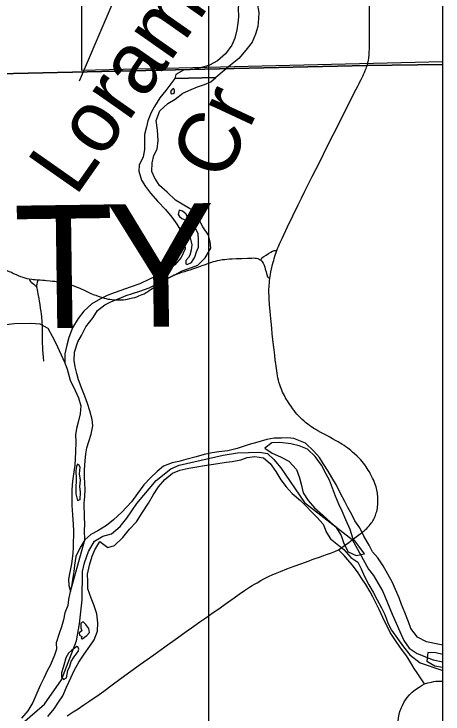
# Model space of a CAD drawing. Extents: x -87 to 2145, y -2128 to 440.
# Drawn here: x 905.995 to 906.656, y 242.8 to 243.878 of the extents above; entities that cross this region are included whole.
import ezdxf

# ---------------------------------------------------------------- set-up
doc = ezdxf.new("R2010")
doc.units = 0
for name, color, linetype in [('GM_X_County_Road', 7, 'Continuous'), ('GM_X_County_Text', 7, 'Continuous'), ('GM_X_Major_River', 7, 'Continuous'), ('GM_X_Minor_River', 7, 'Continuous'), ('GM_X_Minor_River_Text', 7, 'Continuous'), ('GM_X_Township_Road', 7, 'Continuous'), ('GM_X_Township_Text', 7, 'Continuous'), ('SC_Scratch1', 7, 'Continuous'), ('SH_Cut_Line', 7, 'Continuous'), ('SN_P_Text', 7, 'Continuous')]:
    doc.layers.add(name, color=color, linetype=linetype)

msp = doc.modelspace()

# ---------------------------------------------------------------- linework, layer by layer
at = {"layer": 'GM_X_County_Road'}
for points in [[(906.5387, 243.7985), (906.5407, 243.8069), (906.5413, 243.8104), (906.5418, 243.816), (906.5424, 243.8279), (906.5427, 243.8453), (906.5426, 243.8565), (906.5426, 243.8795), (906.5427, 243.8982), (906.5424, 243.9292), (906.5426, 243.9578), (906.5428, 244.0063), (906.5428, 244.0207), (906.5427, 244.0789), (906.543, 244.1036), (906.5434, 244.1314), (906.5438, 244.1499), (906.5446, 244.1735), (906.5451, 244.2172)], [(906.3998, 243.5136), (906.4009, 243.5167), (906.4023, 243.5201), (906.4046, 243.5253), (906.4078, 243.5325), (906.4163, 243.5505), (906.4326, 243.584), (906.4377, 243.5946), (906.4428, 243.6052), (906.4543, 243.628), (906.4652, 243.6496), (906.4785, 243.6763), (906.4961, 243.7111), (906.5117, 243.7423), (906.522, 243.7625), (906.525, 243.7683), (906.5266, 243.7713), (906.5278, 243.7738), (906.5296, 243.7771), (906.5308, 243.7796), (906.5321, 243.7824), (906.5333, 243.785), (906.5347, 243.788), (906.536, 243.7911), (906.5372, 243.7942), (906.538, 243.7964), (906.5387, 243.7985)], [(906.3751, 243.4987), (906.3761, 243.5008), (906.377, 243.5024), (906.3781, 243.5035), (906.3796, 243.5047), (906.3833, 243.5069), (906.387, 243.5091), (906.3904, 243.5111), (906.3933, 243.5128), (906.3946, 243.5134), (906.3962, 243.5137), (906.3976, 243.5137), (906.3998, 243.5136)], [(906.3891, 243.471), (906.3894, 243.4736), (906.3899, 243.4769), (906.3907, 243.4811), (906.3921, 243.4877), (906.3932, 243.4921), (906.3941, 243.4958), (906.3949, 243.4986), (906.3957, 243.5015), (906.3968, 243.5053), (906.3977, 243.508), (906.3987, 243.5109), (906.3998, 243.5136)], [(906.0319, 243.4687), (906.0352, 243.4684), (906.0388, 243.4681), (906.0421, 243.4679), (906.0452, 243.4677), (906.0507, 243.4671), (906.0545, 243.4668), (906.0577, 243.4664), (906.06, 243.4662), (906.0626, 243.4658), (906.0653, 243.4654), (906.0693, 243.4647), (906.0726, 243.464), (906.0752, 243.4633), (906.0784, 243.4624), (906.0817, 243.4613), (906.0869, 243.4595), (906.0905, 243.4581), (906.0936, 243.4568), (906.0976, 243.4551), (906.1028, 243.4527), (906.108, 243.4503), (906.1125, 243.4482), (906.1169, 243.4463), (906.1209, 243.4448), (906.1245, 243.4434), (906.1278, 243.4422), (906.131, 243.4412), (906.134, 243.4404), (906.1367, 243.4398), (906.1398, 243.4391), (906.1427, 243.4386), (906.1456, 243.4383), (906.1486, 243.438), (906.1515, 243.4379), (906.1546, 243.4377), (906.1574, 243.4377), (906.1606, 243.4378), (906.1634, 243.438), (906.1665, 243.4384), (906.1698, 243.4389), (906.1735, 243.4397), (906.1775, 243.4407), (906.1809, 243.4416), (906.1842, 243.4427), (906.1871, 243.4438), (906.1899, 243.4448), (906.1925, 243.4459), (906.1954, 243.4473), (906.1984, 243.449), (906.2008, 243.4504), (906.2032, 243.4521), (906.2062, 243.4541), (906.2093, 243.4562), (906.2128, 243.4585), (906.2164, 243.461), (906.22, 243.4635), (906.2238, 243.4661), (906.2275, 243.4684), (906.2309, 243.4705), (906.2338, 243.4721), (906.2362, 243.4735), (906.2388, 243.4748), (906.2417, 243.4761), (906.244, 243.4771), (906.2467, 243.4781), (906.2496, 243.4791), (906.2536, 243.4804), (906.2578, 243.4817), (906.262, 243.4829), (906.2661, 243.4841), (906.2705, 243.4855), (906.2749, 243.487), (906.2798, 243.4888), (906.285, 243.4907), (906.2898, 243.4925), (906.2943, 243.4942), (906.298, 243.4954), (906.3021, 243.4967), (906.3052, 243.4976), (906.3083, 243.4984), (906.3112, 243.499), (906.3135, 243.4994), (906.3163, 243.4998), (906.3192, 243.5002), (906.3229, 243.5005), (906.3269, 243.5008), (906.3312, 243.5011), (906.3369, 243.5013), (906.3458, 243.5016), (906.3546, 243.502), (906.3613, 243.5022), (906.3638, 243.5023), (906.3663, 243.5022), (906.3685, 243.5019), (906.3703, 243.5016), (906.3716, 243.501), (906.3726, 243.5004), (906.374, 243.4995), (906.3751, 243.4987)], [(906.3751, 243.4987), (906.3766, 243.4974), (906.3777, 243.4961), (906.3788, 243.4945), (906.3794, 243.4933), (906.3803, 243.4911), (906.3812, 243.4882), (906.382, 243.4852), (906.3832, 243.4809), (906.3837, 243.4785), (906.3846, 243.4754), (906.3851, 243.4739), (906.3857, 243.4731), (906.3865, 243.4724), (906.3876, 243.4718), (906.3891, 243.471)], [(905.8587, 243.4861), (905.8725, 243.4863), (905.9135, 243.4875), (905.9458, 243.4877), (905.9539, 243.4877), (905.9597, 243.4876), (905.9641, 243.4875), (905.9673, 243.4872), (905.9701, 243.4869), (905.9727, 243.4865), (905.9753, 243.4859), (905.9779, 243.4852), (905.9809, 243.4843), (905.984, 243.4832), (905.9876, 243.4816), (905.9909, 243.4802), (905.9943, 243.4786), (905.9983, 243.4768), (906.0016, 243.4753), (906.0052, 243.4738), (906.0086, 243.4726), (906.0118, 243.4715), (906.0149, 243.4708), (906.0184, 243.47)], [(906.0184, 243.47), (906.0223, 243.4695), (906.0247, 243.4693), (906.0275, 243.469), (906.0299, 243.4688), (906.0319, 243.4687)], [(906.516, 243.0679), (906.5201, 243.071), (906.5282, 243.0771), (906.531, 243.0792), (906.5328, 243.0807), (906.5344, 243.0821), (906.5365, 243.084), (906.5383, 243.0857), (906.5401, 243.0876), (906.5421, 243.0898), (906.5436, 243.0916), (906.5451, 243.0935), (906.5464, 243.0953), (906.5477, 243.0973), (906.5485, 243.0988), (906.5492, 243.1001), (906.55, 243.1018), (906.5508, 243.1036), (906.5516, 243.1055), (906.5524, 243.1075), (906.5529, 243.1095), (906.5536, 243.1118), (906.5542, 243.1142), (906.5546, 243.1166), (906.5549, 243.1193), (906.5552, 243.1221), (906.5554, 243.1247), (906.5554, 243.1278), (906.5553, 243.1308), (906.5552, 243.133), (906.5551, 243.1355), (906.5549, 243.1377), (906.5547, 243.1401), (906.5543, 243.1425), (906.5538, 243.1449), (906.5533, 243.147), (906.5526, 243.1495), (906.5518, 243.1521), (906.5508, 243.1549), (906.5496, 243.1578), (906.5484, 243.1605), (906.5472, 243.1632), (906.5457, 243.166), (906.5444, 243.1683), (906.5433, 243.1704), (906.5422, 243.1726), (906.5406, 243.1754), (906.5391, 243.1778), (906.5373, 243.1806), (906.5354, 243.1834), (906.5333, 243.1862), (906.5313, 243.1886), (906.5291, 243.1911), (906.5263, 243.194), (906.5234, 243.1969), (906.5193, 243.2008), (906.5165, 243.2032), (906.5137, 243.2057), (906.5111, 243.2078), (906.5089, 243.2095), (906.5062, 243.2114), (906.5033, 243.2134), (906.5, 243.2155), (906.4973, 243.2172), (906.4943, 243.2189), (906.4903, 243.2212), (906.4855, 243.2238), (906.4813, 243.226), (906.4766, 243.2286), (906.4718, 243.2312), (906.4674, 243.2336), (906.463, 243.236), (906.4597, 243.2378), (906.4565, 243.2397), (906.4529, 243.242), (906.4499, 243.2441), (906.4474, 243.2461), (906.4441, 243.2488), (906.4416, 243.2509), (906.4385, 243.2536), (906.4356, 243.2565), (906.4328, 243.2594), (906.4306, 243.2618), (906.4286, 243.2643), (906.4264, 243.2671), (906.4241, 243.2703), (906.4221, 243.2731), (906.4198, 243.2764), (906.4178, 243.2794), (906.4162, 243.282), (906.4146, 243.2845), (906.4131, 243.287), (906.4113, 243.2902), (906.4099, 243.293), (906.4087, 243.2956), (906.4074, 243.2984), (906.4064, 243.301), (906.4052, 243.304), (906.4043, 243.3067), (906.403, 243.311), (906.4021, 243.3143), (906.4013, 243.3178), (906.4007, 243.3208), (906.4, 243.3248), (906.3996, 243.3282), (906.399, 243.3318), (906.3985, 243.3358), (906.398, 243.3396), (906.3974, 243.345), (906.3965, 243.3528), (906.3956, 243.3606), (906.3947, 243.3681), (906.3937, 243.3765), (906.3927, 243.3853), (906.3918, 243.3938), (906.3913, 243.3992), (906.3908, 243.4039), (906.3903, 243.4086), (906.3898, 243.4145), (906.3894, 243.4198), (906.389, 243.4253), (906.3886, 243.43), (906.3884, 243.4334), (906.3881, 243.4366), (906.3879, 243.441), (906.3877, 243.4449), (906.3876, 243.4476), (906.3876, 243.4505), (906.3876, 243.4541), (906.3877, 243.4574), (906.3879, 243.4605), (906.3882, 243.4634), (906.3885, 243.467), (906.3891, 243.471)], [(906.4946, 243.0526), (906.5055, 243.0601), (906.5107, 243.0639), (906.516, 243.0679)], [(906.0768, 242.797), (906.0861, 242.8029), (906.0939, 242.8079), (906.1026, 242.8137), (906.112, 242.8201), (906.1262, 242.83), (906.1331, 242.835), (906.1463, 242.8447), (906.16, 242.8547), (906.1896, 242.8763), (906.2103, 242.8911), (906.2271, 242.9032), (906.247, 242.9173), (906.2602, 242.9266), (906.2685, 242.9325), (906.2814, 242.9416), (906.2903, 242.9478), (906.3017, 242.9559), (906.3089, 242.9609), (906.3236, 242.9713), (906.3341, 242.9786), (906.3419, 242.9842), (906.3501, 242.9899), (906.3574, 242.9949), (906.3617, 242.9975), (906.3651, 242.9996), (906.3694, 243.002), (906.3752, 243.0053), (906.3799, 243.0078), (906.3869, 243.0114), (906.3934, 243.0144), (906.3976, 243.0163), (906.4052, 243.0194), (906.4152, 243.0234), (906.4263, 243.0275), (906.4365, 243.0313), (906.4493, 243.0359), (906.4541, 243.0376), (906.4601, 243.0397), (906.4654, 243.0416), (906.4692, 243.043), (906.4777, 243.0458), (906.4841, 243.0481), (906.4891, 243.0501), (906.4946, 243.0526)]]:
    msp.add_lwpolyline(points, dxfattribs=at)
at = {"layer": 'GM_X_Major_River'}
msp.add_line((906.244, 243.785), (906.2428, 243.7789), dxfattribs=at)
for points in [[(906.3574, 243.9714), (906.36, 243.9599), (906.3629, 243.946), (906.3652, 243.9361), (906.3678, 243.9223), (906.3696, 243.9081), (906.3695, 243.8948), (906.372, 243.8806), (906.3717, 243.8711), (906.3705, 243.8589), (906.367, 243.8469), (906.362, 243.8349), (906.3521, 243.8227), (906.3414, 243.8097), (906.3285, 243.7995), (906.306, 243.7805)], [(906.3419, 243.9007), (906.3403, 243.8874), (906.3406, 243.8741), (906.3399, 243.8642), (906.338, 243.8536), (906.3349, 243.8412), (906.3303, 243.8303), (906.3207, 243.8169), (906.3082, 243.8063), (906.2958, 243.7992), (906.2823, 243.7951), (906.2697, 243.7925), (906.256, 243.7918), (906.244, 243.785)], [(906.2428, 243.7789), (906.306, 243.7805)], [(906.5779, 243.0023), (906.5708, 243.0149), (906.5633, 243.0279), (906.5551, 243.0402), (906.5473, 243.0497), (906.5417, 243.0597), (906.5335, 243.0738), (906.5275, 243.0864), (906.52, 243.0971), (906.5152, 243.1071), (906.5092, 243.1178), (906.5044, 243.1273), (906.4977, 243.1392), (906.4914, 243.1522), (906.4843, 243.164), (906.4787, 243.1736), (906.4709, 243.1855), (906.4653, 243.195), (906.4566, 243.2046), (906.4438, 243.2169), (906.4261, 243.224), (906.4166, 243.2252), (906.4071, 243.2249), (906.3957, 243.2247), (906.3842, 243.2225), (906.3705, 243.2185), (906.3572, 243.2148), (906.3385, 243.2086), (906.3244, 243.2053), (906.3103, 243.2036), (906.3004, 243.2022), (906.2878, 243.1996), (906.2753, 243.196), (906.2596, 243.192), (906.2486, 243.189), (906.2387, 243.1865), (906.2253, 243.1817), (906.2153, 243.1734), (906.205, 243.1637), (906.195, 243.1528), (906.1849, 243.1396), (906.176, 243.1264), (906.1611, 243.1109), (906.148, 243.0989), (906.1373, 243.0903), (906.1242, 243.0821), (906.1135, 243.0765), (906.1039, 243.0679)], [(906.4214, 243.2159), (906.4044, 243.218), (906.3922, 243.2174), (906.3811, 243.2093), (906.3927, 243.2015), (906.4056, 243.196), (906.418, 243.1891), (906.43, 243.1764), (906.4347, 243.1635), (906.4373, 243.154), (906.4405, 243.1403), (906.4479, 243.1284), (906.458, 243.1173), (906.4704, 243.1062), (906.4831, 243.0947), (906.4903, 243.0885)], [(906.4903, 243.0885), (906.4988, 243.0748), (906.5028, 243.0622), (906.5095, 243.0496), (906.5219, 243.0438), (906.5349, 243.0466), (906.5259, 243.0585), (906.5166, 243.0707), (906.5126, 243.084), (906.506, 243.0989), (906.5001, 243.1122), (906.4953, 243.1229), (906.4902, 243.1351), (906.4854, 243.1476), (906.4806, 243.1598), (906.4758, 243.1693), (906.4684, 243.1831), (906.4588, 243.1965), (906.4471, 243.2076), (906.4343, 243.2131), (906.4214, 243.2159)], [(906.0473, 242.7957), (906.0569, 242.8078), (906.0635, 242.8179), (906.0701, 242.8277), (906.0759, 242.841), (906.0826, 242.8553), (906.0876, 242.8667), (906.095, 242.8795), (906.1031, 242.8919), (906.112, 242.904), (906.1182, 242.9138), (906.1233, 242.9271), (906.1242, 242.9403), (906.1224, 242.954), (906.118, 242.9681), (906.114, 242.9781), (906.1088, 242.9926), (906.1085, 243.0036), (906.1083, 243.015), (906.1111, 243.029), (906.1151, 243.0427), (906.1194, 243.0529), (906.1271, 243.0653), (906.1395, 243.0561), (906.1495, 243.0594), (906.1625, 243.0714), (906.1729, 243.0846), (906.1837, 243.0959), (906.1922, 243.1095), (906.2023, 243.1245), (906.21, 243.1378), (906.2173, 243.1495), (906.227, 243.1608), (906.2389, 243.1709), (906.2503, 243.1753), (906.2644, 243.1786), (906.2766, 243.1807), (906.2884, 243.1825), (906.2987, 243.1839), (906.309, 243.1857), (906.3215, 243.1875), (906.331, 243.1885), (906.3444, 243.1914), (906.3543, 243.1947), (906.3661, 243.1965), (906.379, 243.1944), (906.3895, 243.1856), (906.3981, 243.1733), (906.406, 243.1607), (906.4142, 243.1496), (906.4236, 243.1396), (906.436, 243.1288), (906.4612, 243.1031), (906.471, 243.0924), (906.4764, 243.0796), (906.4823, 243.0698), (906.503, 243.0531), (906.5136, 243.0408), (906.5243, 243.0336), (906.5295, 243.0233), (906.535, 243.0115), (906.5414, 242.9989), (906.5481, 242.9874), (906.5544, 242.9756), (906.5607, 242.9634), (906.5659, 242.953)], [(906.1039, 243.0679), (906.0962, 243.055), (906.0904, 243.0426), (906.0883, 243.0289), (906.0871, 243.0194), (906.0854, 243.0099), (906.0842, 242.9993), (906.0817, 242.9883)], [(906.6556, 242.9057), (906.6479, 242.9074), (906.6301, 242.911), (906.6165, 242.9183), (906.6063, 242.9314), (906.6023, 242.9417), (906.5967, 242.9561), (906.5919, 242.9683), (906.5879, 242.9786), (906.5827, 242.9916), (906.5779, 243.0023)], [(906.0817, 242.9883), (906.079, 242.9762), (906.0777, 242.9667), (906.0734, 242.9557), (906.071, 242.9447), (906.0679, 242.9341), (906.0647, 242.9239), (906.06, 242.9095), (906.0606, 242.8996), (906.0575, 242.8902), (906.0512, 242.8754), (906.0462, 242.866), (906.0408, 242.855), (906.0357, 242.8445), (906.0302, 242.8316), (906.024, 242.8172), (906.0162, 242.8048), (906.0066, 242.7935)], [(906.5659, 242.953), (906.5711, 242.9386), (906.5763, 242.929), (906.5857, 242.916), (906.5946, 242.9034), (906.6048, 242.8911), (906.6206, 242.8784), (906.6312, 242.8749), (906.6433, 242.871), (906.6556, 242.8667)], [(906.0993, 242.9278), (906.0951, 242.9248), (906.0958, 242.9214), (906.0992, 242.9191), (906.0984, 242.916), (906.1006, 242.9153), (906.1033, 242.9179), (906.1072, 242.9205), (906.111, 242.9253), (906.1104, 242.9314), (906.1055, 242.9375)], [(906.1055, 242.9375), (906.1014, 242.9417), (906.0979, 242.9395), (906.0978, 242.9327), (906.0993, 242.9278)], [(906.0918, 242.9035), (906.0838, 242.8979), (906.0788, 242.8934), (906.0749, 242.8863), (906.0725, 242.8784), (906.0705, 242.8716), (906.0681, 242.8629), (906.068, 242.8569), (906.071, 242.8527), (906.0756, 242.8553), (906.078, 242.8666), (906.0808, 242.8733)], [(906.0808, 242.8733), (906.0832, 242.8805), (906.0878, 242.8876), (906.0909, 242.8918), (906.0936, 242.8959), (906.0948, 242.8996), (906.0934, 242.9031), (906.0918, 242.9035)], [(906.6556, 242.8915), (906.6447, 242.8937), (906.6322, 242.8946), (906.6308, 242.881), (906.6433, 242.8741), (906.655, 242.872), (906.6556, 242.8719)]]:
    msp.add_lwpolyline(points, dxfattribs=at)
at = {"layer": 'GM_X_Minor_River'}
for p, q in [((906.3059, 243.7804), (906.2426, 243.7787)), ((906.0818, 242.9887), (906.1039, 243.0679))]:
    msp.add_line(p, q, dxfattribs=at)
for points in [[(906.0957, 243.7752), (906.2189, 244.064), (906.2237, 244.0725), (906.2328, 244.0817), (906.2402, 244.0872), (906.2679, 244.0997)], [(906.2426, 243.7787), (906.2287, 243.7603), (906.2198, 243.749), (906.2113, 243.7358), (906.2063, 243.7263), (906.2012, 243.7138), (906.1988, 243.7043), (906.196, 243.6925), (906.1959, 243.6826), (906.1961, 243.6693), (906.1937, 243.6579), (906.1879, 243.6454), (906.1874, 243.6359), (906.1911, 243.6222), (906.1974, 243.6122), (906.2053, 243.6022), (906.2165, 243.5895), (906.2282, 243.5769), (906.2379, 243.5653), (906.2458, 243.5546), (906.254, 243.5404), (906.2573, 243.5286), (906.2587, 243.5164), (906.2524, 243.5031), (906.2428, 243.4918), (906.2298, 243.4832), (906.2179, 243.4765), (906.2034, 243.4695), (906.1885, 243.4624), (906.174, 243.4572), (906.1595, 243.4524), (906.1492, 243.4484), (906.1382, 243.4443), (906.1282, 243.4395), (906.1148, 243.4316), (906.1025, 243.4204), (906.0937, 243.4091), (906.0852, 243.3947), (906.0793, 243.3799), (906.0765, 243.3678), (906.0733, 243.3545), (906.0732, 243.3408), (906.0768, 243.3309), (906.0816, 243.3141), (906.089, 243.298), (906.0942, 243.2866), (906.0979, 243.2744), (906.097, 243.2622), (906.0938, 243.2493), (906.0914, 243.2398), (906.0898, 243.2296), (906.0901, 243.2193), (906.0895, 243.2037), (906.0894, 243.1927), (906.0885, 243.1832), (906.0869, 243.173), (906.0848, 243.1585), (906.0839, 243.1449), (906.0842, 243.1335), (906.084, 243.1209), (906.085, 243.1068), (906.0863, 243.0916), (906.0866, 243.0817), (906.0863, 243.0574), (906.0855, 243.0472), (906.0834, 243.0312), (906.081, 243.0183), (906.0789, 243.0077), (906.0792, 242.9975), (906.0818, 242.9887)], [(906.1039, 243.0679), (906.1033, 243.0823), (906.1038, 243.0922), (906.1036, 243.1032), (906.1031, 243.1245), (906.1039, 243.1348), (906.1044, 243.1454), (906.1042, 243.1549), (906.1035, 243.1652), (906.1036, 243.1758), (906.1045, 243.1899), (906.1054, 243.2005), (906.107, 243.21), (906.1102, 243.2195), (906.1137, 243.2308), (906.1162, 243.2437), (906.1155, 243.2536), (906.1115, 243.2666), (906.1082, 243.2781), (906.1038, 243.2895), (906.0997, 243.2998), (906.0942, 243.3147), (906.0916, 243.3243), (906.0894, 243.3346), (906.0876, 243.3445), (906.0882, 243.3574), (906.0933, 243.3733), (906.0987, 243.3831), (906.1057, 243.3964), (906.1169, 243.4107), (906.1238, 243.4213), (906.135, 243.4303), (906.1449, 243.4351), (906.1571, 243.4399), (906.1678, 243.4444), (906.1773, 243.4477), (906.1888, 243.4514), (906.2029, 243.4565), (906.217, 243.4632), (906.2312, 243.4707), (906.2415, 243.4759), (906.2537, 243.4826), (906.2682, 243.4874), (906.2782, 243.4911), (906.2893, 243.5024), (906.2982, 243.5175), (906.2972, 243.5274), (906.2943, 243.5377), (906.2857, 243.5503), (906.2808, 243.5603), (906.276, 243.5729), (906.2651, 243.5787), (906.2537, 243.5853), (906.2439, 243.5915), (906.2308, 243.6038), (906.2191, 243.6139), (906.2112, 243.6261), (906.2072, 243.6357), (906.2077, 243.649), (906.2105, 243.6604), (906.2155, 243.6702), (906.2168, 243.6832), (906.2162, 243.6992), (906.2141, 243.714), (906.2196, 243.7292), (906.2319, 243.7401), (906.2434, 243.7472), (906.2552, 243.7562), (906.2678, 243.7621), (906.2778, 243.7662), (906.2881, 243.7695), (906.298, 243.7736), (906.3059, 243.7804)], [(906.2401, 243.7632), (906.2378, 243.7614), (906.2362, 243.7587), (906.2369, 243.7553), (906.24, 243.7556)], [(906.24, 243.7556), (906.2419, 243.7575), (906.2423, 243.7602), (906.2412, 243.7628), (906.2401, 243.7632)], [(906.2491, 243.5759), (906.2478, 243.5694), (906.25, 243.5664), (906.2534, 243.5629), (906.2587, 243.5613)], [(906.2587, 243.5613), (906.2614, 243.5616), (906.2618, 243.5669), (906.2596, 243.5704), (906.2547, 243.5746), (906.2491, 243.5759)], [(906.2656, 243.5543), (906.261, 243.554), (906.259, 243.5484), (906.263, 243.5407), (906.2663, 243.5335), (906.2688, 243.5224), (906.2679, 243.5141)], [(906.2679, 243.5141), (906.2659, 243.5069), (906.2639, 243.5032), (906.2597, 243.4983), (906.2596, 243.4934), (906.2614, 243.4922), (906.2683, 243.4955), (906.2734, 243.5034), (906.2762, 243.5117), (906.279, 243.5189), (906.2792, 243.5306), (906.2786, 243.5397), (906.2757, 243.5462), (906.2716, 243.5508), (906.2656, 243.5543)], [(905.9822, 243.3997), (905.9955, 243.4014), (906.0214, 243.4019), (906.0347, 243.401), (906.0471, 243.394), (906.0535, 243.3817), (906.0587, 243.3722), (906.0732, 243.3408)], [(906.093, 243.1848), (906.0911, 243.1811), (906.0902, 243.175), (906.0908, 243.1618), (906.0901, 243.1466), (906.0904, 243.1391), (906.0928, 243.1284), (906.097, 243.1302), (906.0972, 243.1416), (906.0966, 243.1503)], [(906.0966, 243.1503), (906.0976, 243.1598), (906.0958, 243.1697), (906.0971, 243.1802), (906.0949, 243.1837), (906.093, 243.1848)]]:
    msp.add_lwpolyline(points, dxfattribs=at)
at = {"layer": 'GM_X_Township_Road'}
for points in [[(906.0184, 243.47), (906.0188, 243.469), (906.0194, 243.4677), (906.0204, 243.4662), (906.0216, 243.465), (906.0234, 243.4635), (906.0255, 243.462), (906.0278, 243.4601), (906.0303, 243.4582)], [(906.0303, 243.4582), (906.0303, 243.4603), (906.0306, 243.4621), (906.0312, 243.4648), (906.0316, 243.4667), (906.0319, 243.4687)], [(906.0408, 243.3434), (906.0405, 243.3496), (906.0401, 243.3551), (906.0396, 243.3608), (906.0393, 243.3657), (906.039, 243.3699), (906.0388, 243.3738), (906.0386, 243.3778), (906.0386, 243.3821), (906.0386, 243.3869), (906.0386, 243.3902), (906.0387, 243.3938), (906.0386, 243.3985), (906.0385, 243.4035), (906.0383, 243.4063), (906.038, 243.4089), (906.0376, 243.4121), (906.0372, 243.4155), (906.0366, 243.42), (906.036, 243.4248), (906.0352, 243.4306), (906.0343, 243.4357), (906.0336, 243.4397), (906.0327, 243.4446), (906.0322, 243.4471), (906.0316, 243.4503), (906.031, 243.4538), (906.0306, 243.4559), (906.0303, 243.4573), (906.0303, 243.4582)], [(906.6272, 242.8461), (906.6158, 242.8632), (906.6112, 242.87), (906.606, 242.8785), (906.6015, 242.8861), (906.5982, 242.8911), (906.5949, 242.8957), (906.5894, 242.9031), (906.5837, 242.9112), (906.5792, 242.9176), (906.5745, 242.9254), (906.5702, 242.9338), (906.5661, 242.9416), (906.5571, 242.9606), (906.5511, 242.9731), (906.5475, 242.9804), (906.5436, 242.9881), (906.5367, 242.9992), (906.5303, 243.0088), (906.5249, 243.0172), (906.5208, 243.023), (906.5159, 243.0294), (906.509, 243.0372), (906.5032, 243.0437), (906.4982, 243.0489), (906.4946, 243.0526)], [(906.6272, 242.8461), (906.6324, 242.8479), (906.6377, 242.849), (906.6413, 242.8497), (906.6446, 242.8502), (906.6475, 242.8503), (906.6505, 242.8504), (906.6553, 242.8503), (906.6556, 242.8503)], [(906.5657, 242.6067), (906.5715, 242.6536), (906.578, 242.7085), (906.5804, 242.7308), (906.5832, 242.7586), (906.5845, 242.7715), (906.5865, 242.7893), (906.5876, 242.797), (906.5892, 242.8037), (906.5915, 242.8097), (906.5931, 242.813), (906.596, 242.8184), (906.6004, 242.825), (906.6039, 242.8293), (906.6083, 242.8335), (906.6133, 242.8375), (906.6187, 242.8413), (906.6234, 242.8442), (906.6272, 242.8461)]]:
    msp.add_lwpolyline(points, dxfattribs=at)
at = {"layer": 'GM_X_Township_Text'}
for points in [[(905.7441, 243.781), (906.5384, 243.799), (906.6556, 243.8002), (906.6556, 245.2383)], [(905.9477, 242.7339), (906.0419, 242.8151), (906.0681, 242.8523), (906.0912, 242.9124), (906.096, 242.9386), (906.0998, 242.9754), (906.1007, 243.0195), (906.1035, 243.0328), (906.1097, 243.0503), (906.1191, 243.066), (906.1317, 243.0735), (906.1451, 243.0775), (906.1585, 243.0888), (906.1689, 243.1012), (906.1843, 243.1242), (906.214, 243.1596), (906.2366, 243.1776), (906.2492, 243.1832), (906.317, 243.1984), (906.3391, 243.2019), (906.373, 243.2031), (906.3855, 243.2011), (906.3953, 243.1918), (906.4058, 243.1788), (906.4424, 243.1258), (906.5158, 243.0684), (906.5408, 243.0231), (906.5487, 243.0131), (906.5629, 242.9883), (906.5773, 242.9535), (906.5955, 242.9131), (906.6033, 242.9009), (906.6161, 242.8931), (906.6407, 242.8834), (906.6556, 242.8799), (906.6556, 243.8002), (906.5384, 243.799), (905.7441, 243.781)]]:
    msp.add_lwpolyline(points, dxfattribs=at)
at = {"layer": 'SC_Scratch1'}
msp.add_line((906.2946, 273.6125), (906.2946, 222.3293), dxfattribs=at)
at = {"layer": 'SH_Cut_Line'}
for points in [[(905.7441, 243.781), (906.5384, 243.799), (906.6556, 243.8002), (906.6556, 245.2383)], [(906.6556, 238.4383), (906.6556, 243.8002), (906.5384, 243.799), (905.7441, 243.781)]]:
    msp.add_lwpolyline(points, dxfattribs=at)
at = {"layer": 'SN_P_Text'}
msp.add_lwpolyline([(906.6556, 243.8051), (906.6556, 244.8191), (906.0982, 244.8092), (906.0988, 243.7916)], close=True, dxfattribs=at)

# ---------------------------------------------------------------- texts
at = {"layer": 'GM_X_County_Text'}
for s, p in [('T', (905.9961, 243.3934)), ('Y', (906.1377, 243.3953))]:
    msp.add_text(s, height=0.1894, rotation=0.7906, dxfattribs=at).set_placement(p)
at = {"layer": 'GM_X_Minor_River_Text'}
for s, height, rotation, p in [('Loramie', 0.0946, 54.9691, (906.0897, 243.5955)), ('Cr', 0.09456, 64.971, (906.3188, 243.617))]:
    msp.add_text(s, height=height, rotation=rotation, dxfattribs=at).set_placement(p)

doc.saveas('drawing.dxf')
